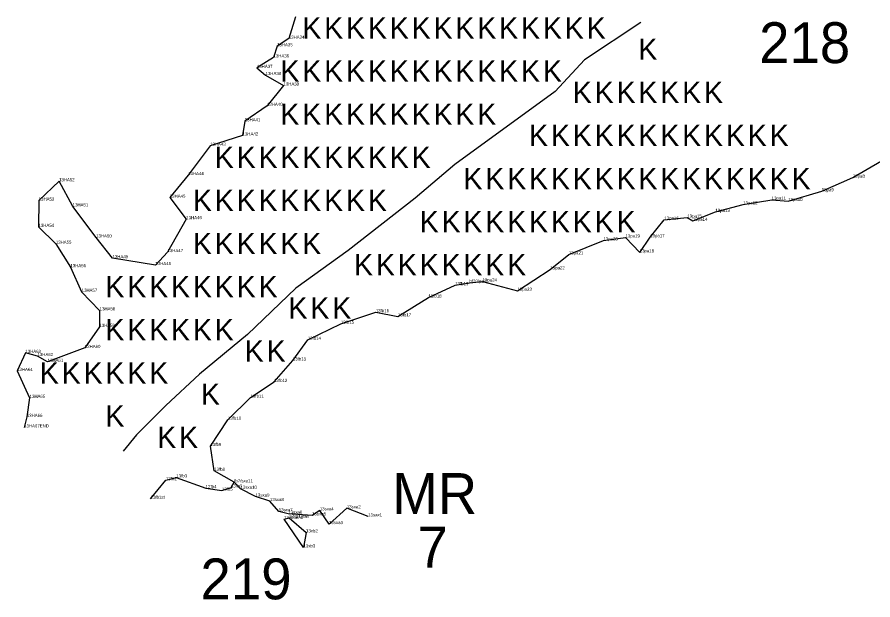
# Model space of a CAD drawing. Extents: x 2072529 to 2268812, y 436423 to 470008.
# Drawn here: x 2241127 to 2242497, y 449904 to 450837 of the extents above; entities that cross this region are included whole.
import ezdxf

# ---------------------------------------------------------------- set-up
doc = ezdxf.new("R2010")
doc.units = 0
for name, color, linetype in [('Old_Level_10', 7, 'Continuous'), ('Old_Level_20', 7, 'Continuous'), ('Old_Level_52', 7, 'Continuous'), ('Old_Level_55', 7, 'Continuous'), ('Old_Level_60', 7, 'Continuous'), ('Old_Level_62', 7, 'Continuous')]:
    doc.layers.add(name, color=color, linetype=linetype)

msp = doc.modelspace()

# ---------------------------------------------------------------- linework, layer by layer
at = {"layer": 'Old_Level_10'}
for points in [[(2242125.203, 450828.124), (2242035.303, 450768.149), (2241988.404, 450717.865), (2241827.609, 450600.538), (2241763.961, 450546.902), (2241656.764, 450463.097), (2241573.016, 450402.757), (2241495.968, 450329.008), (2241418.921, 450265.316), (2241365.322, 450215.032), (2241318.424, 450168.101), (2241296.83, 450142.171)], [(2241688.944, 450037.624), (2241654.764, 450050.599), (2241626.303, 450025.29), (2241611.492, 450047.384), (2241599.122, 450039.259), (2241561.159, 450042.022), (2241545.82, 450045.716), (2241531.648, 450062.189), (2241508.73, 450069.335), (2241484.685, 450081.909), (2241474.622, 450092.243)]]:
    msp.add_lwpolyline(points, dxfattribs=at)
at = {"layer": 'Old_Level_20'}
for p, q in [((2241561.927, 450802.177), (2241561.927, 450802.177)), ((2241543.166, 450789.995), (2241543.166, 450789.995)), ((2241537.462, 450772.174), (2241537.462, 450772.174)), ((2241510.892, 450755.287), (2241510.892, 450755.287)), ((2241524.793, 450743.998), (2241524.793, 450743.998)), ((2241553.514, 450727.12), (2241553.514, 450727.12)), ((2241527.075, 450694.64), (2241527.075, 450694.64)), ((2241491.361, 450669.953), (2241491.361, 450669.953)), ((2241487.993, 450647.155), (2241487.993, 450647.155)), ((2241436.011, 450630.739), (2241436.011, 450630.739)), ((2241400.851, 450583.832), (2241400.851, 450583.832)), ((2242464.403, 450579.825), (2242464.403, 450579.825)), ((2241194.279, 450574.012), (2241194.279, 450574.012)), ((2242414.665, 450557.984), (2242414.665, 450557.984)), ((2241161.717, 450543.022), (2241161.717, 450543.022)), ((2241371.498, 450547.78), (2241371.498, 450547.78)), ((2242334.567, 450544.445), (2242334.567, 450544.445)), ((2242360.927, 450542.247), (2242360.927, 450542.247)), ((2241216.084, 450533.733), (2241216.084, 450533.733)), ((2242244.482, 450524.945), (2242244.482, 450524.945)), ((2242288.93, 450536.83), (2242288.93, 450536.83)), ((2241397.907, 450513.305), (2241397.907, 450513.305)), ((2242162.738, 450512.486), (2242162.738, 450512.486)), ((2242199.566, 450515.841), (2242199.566, 450515.841)), ((2242208.554, 450510.644), (2242208.554, 450510.644)), ((2241161.447, 450500.977), (2241161.447, 450500.977)), ((2241253.627, 450484.012), (2241253.627, 450484.012)), ((2242100.662, 450484.014), (2242100.662, 450484.014)), ((2242140.161, 450484.401), (2242140.161, 450484.401)), ((2241189.137, 450474.078), (2241189.137, 450474.078)), ((2242065.408, 450479.278), (2242065.408, 450479.278)), ((2241367.847, 450460.526), (2241367.847, 450460.526)), ((2242010.024, 450456.834), (2242010.024, 450456.834)), ((2242123.385, 450460.167), (2242123.385, 450460.167)), ((2241279.922, 450450.713), (2241279.922, 450450.713)), ((2241212.466, 450436.485), (2241212.466, 450436.485)), ((2241348.487, 450439.799), (2241348.487, 450439.799)), ((2241980.328, 450432.941), (2241980.328, 450432.941)), ((2241828.182, 450407.611), (2241828.182, 450407.611)), ((2241850.929, 450411.666), (2241850.929, 450411.666)), ((2241871.9, 450413.595), (2241871.9, 450413.595)), ((2241230.455, 450397.201), (2241230.455, 450397.201)), ((2241785.249, 450387.78), (2241785.249, 450387.78)), ((2241927.832, 450398.692), (2241927.832, 450398.692)), ((2241259.276, 450367.397), (2241259.276, 450367.397)), ((2241701.168, 450364.412), (2241701.168, 450364.412)), ((2241645.116, 450345.942), (2241645.116, 450345.942)), ((2241736.618, 450357.733), (2241736.618, 450357.733)), ((2241258.776, 450340.868), (2241258.776, 450340.868)), ((2241592.287, 450320.483), (2241592.287, 450320.483)), ((2241235.529, 450307.217), (2241235.529, 450307.217)), ((2241140.388, 450299.257), (2241140.388, 450299.257)), ((2241159.816, 450294.305), (2241159.816, 450294.305)), ((2241176.046, 450285.011), (2241176.046, 450285.011)), ((2241568.306, 450287.144), (2241568.306, 450287.144)), ((2241127.194, 450270.403), (2241127.194, 450270.403)), ((2241538.433, 450252.823), (2241538.433, 450252.823)), ((2241147.21, 450227.384), (2241147.21, 450227.384)), ((2241500.725, 450227.744), (2241500.725, 450227.744)), ((2241142.738, 450196.863), (2241142.738, 450196.863)), ((2241464.531, 450192.332), (2241464.531, 450192.332)), ((2241138.493, 450180.091), (2241138.493, 450180.091)), ((2241436.65, 450150.2), (2241436.65, 450150.2)), ((2241381.952, 450100.183), (2241381.952, 450100.183)), ((2241442.547, 450110.621), (2241442.547, 450110.621)), ((2241365.311, 450095.642), (2241365.311, 450095.642)), ((2241474.622, 450092.243), (2241474.622, 450092.243)), ((2241474.622, 450092.243), (2241474.622, 450092.243)), ((2241428.918, 450082.793), (2241428.918, 450082.793)), ((2241454.896, 450078.913), (2241454.896, 450078.913)), ((2241469.518, 450083.947), (2241469.518, 450083.947)), ((2241484.685, 450081.909), (2241484.685, 450081.909)), ((2241340.835, 450065.972), (2241340.835, 450065.972)), ((2241508.73, 450069.335), (2241508.73, 450069.335)), ((2241531.648, 450062.189), (2241531.648, 450062.189)), ((2241545.82, 450045.716), (2241545.82, 450045.716)), ((2241611.492, 450047.384), (2241611.492, 450047.384)), ((2241654.764, 450050.599), (2241654.764, 450050.599)), ((2241554.373, 450033.466), (2241554.373, 450033.466)), ((2241561.159, 450042.022), (2241561.159, 450042.022)), ((2241562.261, 450035.563), (2241562.261, 450035.563)), ((2241599.122, 450039.259), (2241599.122, 450039.259)), ((2241688.944, 450037.624), (2241688.944, 450037.624)), ((2241626.303, 450025.29), (2241626.303, 450025.29)), ((2241589.5, 450012.121), (2241589.5, 450012.121)), ((2241585.44, 449987.954), (2241585.44, 449987.954))]:
    msp.add_line(p, q, dxfattribs=at)
at = {"layer": 'Old_Level_52'}
for points in [[(2241572.419, 450837.029), (2241561.927, 450802.177), (2241543.166, 450789.995), (2241537.462, 450772.174), (2241510.892, 450755.287), (2241524.793, 450743.998), (2241553.514, 450727.12), (2241527.075, 450694.64), (2241491.361, 450669.953), (2241487.993, 450647.155), (2241436.011, 450630.739), (2241400.851, 450583.832), (2241371.498, 450547.78), (2241397.907, 450513.305), (2241367.847, 450460.526), (2241348.487, 450439.799), (2241279.922, 450450.713), (2241253.627, 450484.012), (2241216.084, 450533.733), (2241194.279, 450574.012), (2241161.717, 450543.022), (2241161.447, 450500.977), (2241189.137, 450474.078), (2241212.466, 450436.485), (2241230.455, 450397.201), (2241259.276, 450367.397), (2241258.776, 450340.868), (2241235.529, 450307.217), (2241176.046, 450285.011), (2241159.816, 450294.305), (2241140.388, 450299.257), (2241127.194, 450270.403), (2241147.21, 450227.384), (2241142.738, 450196.863), (2241138.493, 450180.091)], [(2241340.835, 450065.972), (2241365.311, 450095.642), (2241381.952, 450100.183), (2241428.918, 450082.793), (2241454.896, 450078.913), (2241469.518, 450083.947), (2241474.622, 450092.243), (2241442.547, 450110.621), (2241436.65, 450150.2), (2241464.531, 450192.332), (2241500.725, 450227.744), (2241538.433, 450252.823), (2241568.306, 450287.144), (2241592.287, 450320.483), (2241645.116, 450345.942), (2241701.168, 450364.412), (2241736.618, 450357.733), (2241785.249, 450387.78), (2241828.182, 450407.611), (2241850.929, 450411.666), (2241871.9, 450413.595), (2241927.832, 450398.692), (2241980.328, 450432.941), (2242010.024, 450456.834), (2242065.408, 450479.278), (2242100.662, 450484.014), (2242123.385, 450460.167), (2242140.161, 450484.401), (2242162.738, 450512.486), (2242199.566, 450515.841), (2242208.554, 450510.644), (2242244.482, 450524.945), (2242288.93, 450536.83), (2242334.567, 450544.445), (2242360.927, 450542.247), (2242414.665, 450557.984), (2242464.403, 450579.825), (2242510.347, 450606.484)]]:
    msp.add_lwpolyline(points, dxfattribs=at)
msp.add_lwpolyline([(2241562.261, 450035.563), (2241589.5, 450012.121), (2241585.44, 449987.954), (2241554.373, 450033.466)], close=True, dxfattribs=at)

# ---------------------------------------------------------------- texts
at = {"layer": 'Old_Level_55'}
for p in [(2241583.528, 450802.332), (2241618.528, 450802.332), (2241653.528, 450802.332), (2241688.528, 450802.332), (2241723.528, 450802.332), (2241758.528, 450802.332), (2241793.528, 450802.332), (2241828.528, 450802.332), (2241863.528, 450802.332), (2241898.528, 450802.332), (2241933.528, 450802.332), (2241968.528, 450802.332), (2242003.528, 450802.332), (2242038.528, 450802.332), (2242121.371, 450768.318), (2241548.528, 450733.332), (2241583.528, 450733.332), (2241618.528, 450733.332), (2241653.528, 450733.332), (2241688.528, 450733.332), (2241723.528, 450733.332), (2241758.528, 450733.332), (2241793.528, 450733.332), (2241828.528, 450733.332), (2241863.528, 450733.332), (2241898.528, 450733.332), (2241933.528, 450733.332), (2241968.528, 450733.332), (2242016.371, 450699.318), (2242051.371, 450699.318), (2242086.371, 450699.318), (2242121.371, 450699.318), (2242156.371, 450699.318), (2242191.371, 450699.318), (2242226.371, 450699.318), (2241548.528, 450664.332), (2241583.528, 450664.332), (2241618.528, 450664.332), (2241653.528, 450664.332), (2241688.528, 450664.332), (2241723.528, 450664.332), (2241758.528, 450664.332), (2241793.528, 450664.332), (2241828.528, 450664.332), (2241863.528, 450664.332), (2241946.371, 450630.318), (2241981.371, 450630.318), (2242016.371, 450630.318), (2242051.371, 450630.318), (2242086.371, 450630.318), (2242121.371, 450630.318), (2242156.371, 450630.318), (2242191.371, 450630.318), (2242226.371, 450630.318), (2242261.371, 450630.318), (2242296.371, 450630.318), (2242331.371, 450630.318), (2241443.528, 450595.332), (2241478.528, 450595.332), (2241513.528, 450595.332), (2241548.528, 450595.332), (2241583.528, 450595.332), (2241618.528, 450595.332), (2241653.528, 450595.332), (2241688.528, 450595.332), (2241723.528, 450595.332), (2241758.528, 450595.332), (2241841.371, 450561.318), (2241876.371, 450561.318), (2241911.371, 450561.318), (2241946.371, 450561.318), (2241981.371, 450561.318), (2242016.371, 450561.318), (2242051.371, 450561.318), (2242086.371, 450561.318), (2242121.371, 450561.318), (2242156.371, 450561.318), (2242191.371, 450561.318), (2242226.371, 450561.318), (2242261.371, 450561.318), (2242296.371, 450561.318), (2242331.371, 450561.318), (2242366.371, 450561.318), (2241408.528, 450526.332), (2241443.528, 450526.332), (2241478.528, 450526.332), (2241513.528, 450526.332), (2241548.528, 450526.332), (2241583.528, 450526.332), (2241618.528, 450526.332), (2241653.528, 450526.332), (2241688.528, 450526.332), (2241771.371, 450492.318), (2241806.371, 450492.318), (2241841.371, 450492.318), (2241876.371, 450492.318), (2241911.371, 450492.318), (2241946.371, 450492.318), (2241981.371, 450492.318), (2242016.371, 450492.318), (2242051.371, 450492.318), (2242086.371, 450492.318), (2241408.528, 450457.332), (2241443.528, 450457.332), (2241478.528, 450457.332), (2241513.528, 450457.332), (2241548.528, 450457.332), (2241583.528, 450457.332), (2241666.371, 450423.318), (2241701.371, 450423.318), (2241736.371, 450423.318), (2241771.371, 450423.318), (2241806.371, 450423.318), (2241841.371, 450423.318), (2241876.371, 450423.318), (2241911.371, 450423.318), (2241268.528, 450388.332), (2241303.528, 450388.332), (2241338.528, 450388.332), (2241373.528, 450388.332), (2241408.528, 450388.332), (2241443.528, 450388.332), (2241478.528, 450388.332), (2241513.528, 450388.332), (2241561.371, 450354.318), (2241596.371, 450354.318), (2241631.371, 450354.318), (2241268.528, 450319.332), (2241303.528, 450319.332), (2241338.528, 450319.332), (2241373.528, 450319.332), (2241408.528, 450319.332), (2241443.528, 450319.332), (2241491.371, 450285.318), (2241526.371, 450285.318), (2241163.528, 450250.332), (2241198.528, 450250.332), (2241233.528, 450250.332), (2241268.528, 450250.332), (2241303.528, 450250.332), (2241338.528, 450250.332), (2241421.371, 450216.318), (2241268.528, 450181.332), (2241351.371, 450147.318), (2241386.371, 450147.318)]:
    msp.add_text('K', height=34, dxfattribs=at).set_placement(p)
at = {"layer": 'Old_Level_60'}
for s, p in [('13HA34', (2241561.927, 450802.177)), ('13HA35', (2241543.166, 450789.995)), ('13HA36', (2241537.462, 450772.174)), ('13HA37', (2241510.892, 450755.287)), ('13HA38', (2241524.793, 450743.998)), ('13HA39', (2241553.514, 450727.12)), ('13HA40', (2241527.075, 450694.64)), ('13HA41', (2241491.361, 450669.953)), ('13HA42', (2241487.993, 450647.155)), ('13HA43', (2241436.011, 450630.739)), ('13HA52', (2241194.279, 450574.012)), ('13HA44', (2241400.851, 450583.832)), ('13pa8', (2242464.403, 450579.825)), ('13HA45', (2241371.498, 450547.78)), ('13pa9', (2242414.665, 450557.984)), ('13HA53', (2241161.717, 450543.022)), ('13HA51', (2241216.084, 450533.733)), ('13pa12', (2242288.93, 450536.83)), ('13pa11', (2242334.567, 450544.445)), ('13pa10', (2242360.927, 450542.247)), ('13pa13', (2242244.482, 450524.945)), ('13HA46', (2241397.907, 450513.305)), ('13pa16', (2242162.738, 450512.486)), ('13pa15', (2242199.566, 450515.841)), ('13pa14', (2242208.554, 450510.644)), ('13HA54', (2241161.447, 450500.977)), ('13HA50', (2241253.627, 450484.012)), ('13pa20', (2242065.408, 450479.278)), ('13pa19', (2242100.662, 450484.014)), ('13pa17', (2242140.161, 450484.401)), ('13HA55', (2241189.137, 450474.078)), ('13HA49', (2241279.922, 450450.713)), ('13HA47', (2241367.847, 450460.526)), ('13pa21', (2242010.024, 450456.834)), ('13pa18', (2242123.385, 450460.167)), ('13HA48', (2241348.487, 450439.799)), ('13HA56', (2241212.466, 450436.485)), ('13pa22', (2241980.328, 450432.941)), ('bf20/pa25', (2241850.929, 450411.666)), ('13pa24', (2241871.9, 450413.595)), ('13HA57', (2241230.455, 450397.201)), ('13fb19', (2241828.182, 450407.611)), ('13pa23', (2241927.832, 450398.692)), ('13fb18', (2241785.249, 450387.78)), ('13HA58', (2241259.276, 450367.397)), ('13fb16', (2241701.168, 450364.412)), ('13fb17', (2241736.618, 450357.733)), ('13HA59', (2241258.776, 450340.868)), ('13fb15', (2241645.116, 450345.942)), ('13fb14', (2241592.287, 450320.483)), ('13HA60', (2241235.529, 450307.217)), ('13HA63', (2241140.388, 450299.257)), ('13HA62', (2241159.816, 450294.305)), ('13fb13', (2241568.306, 450287.144)), ('13HA61', (2241176.046, 450285.011)), ('13HA64', (2241127.194, 450270.403)), ('13fb12', (2241538.433, 450252.823)), ('13HA65', (2241147.21, 450227.384)), ('13fb11', (2241500.725, 450227.744)), ('13HA66', (2241142.738, 450196.863)), ('13fb10', (2241464.531, 450192.332)), ('13HA67END', (2241138.493, 450180.091)), ('13fb9', (2241436.65, 450150.2)), ('13fb8', (2241442.547, 450110.621)), ('13fb2', (2241365.311, 450095.642)), ('13fb3', (2241381.952, 450100.183)), ('12fb4', (2241428.918, 450082.793)), ('13fb6', (2241469.518, 450083.947)), ('fb7/sxa11', (2241474.622, 450092.243)), ('fb7/sxa11', (2241474.622, 450092.243)), ('13sxa10', (2241484.685, 450081.909)), ('13fb5', (2241454.896, 450078.913)), ('13sxa9', (2241508.73, 450069.335)), ('13fb1st', (2241340.835, 450065.972)), ('13sxa8', (2241531.648, 450062.189)), ('13sxa7', (2241545.82, 450045.716)), ('13sxa6', (2241561.159, 450042.022)), ('13sxa4', (2241611.492, 450047.384)), ('13sxa2', (2241654.764, 450050.599)), ('13xb4end', (2241554.373, 450033.466)), ('13xb1start', (2241562.261, 450035.563)), ('13sxa5', (2241599.122, 450039.259)), ('13sax1', (2241688.944, 450037.624)), ('13xb2', (2241589.5, 450012.121)), ('13sxa3', (2241626.303, 450025.29)), ('13xb3', (2241585.44, 449987.954))]:
    msp.add_text(s, height=5, dxfattribs=at).set_placement(p)
at = {"layer": 'Old_Level_62'}
for s, p in [('218', (2242314.493, 450763.061)), ('MR', (2241727.389, 450041.635)), ('7', (2241767.861, 449955.905)), ('219', (2241420.556, 449905.017))]:
    msp.add_text(s, height=65.34, dxfattribs=at).set_placement(p)

doc.saveas('drawing.dxf')
